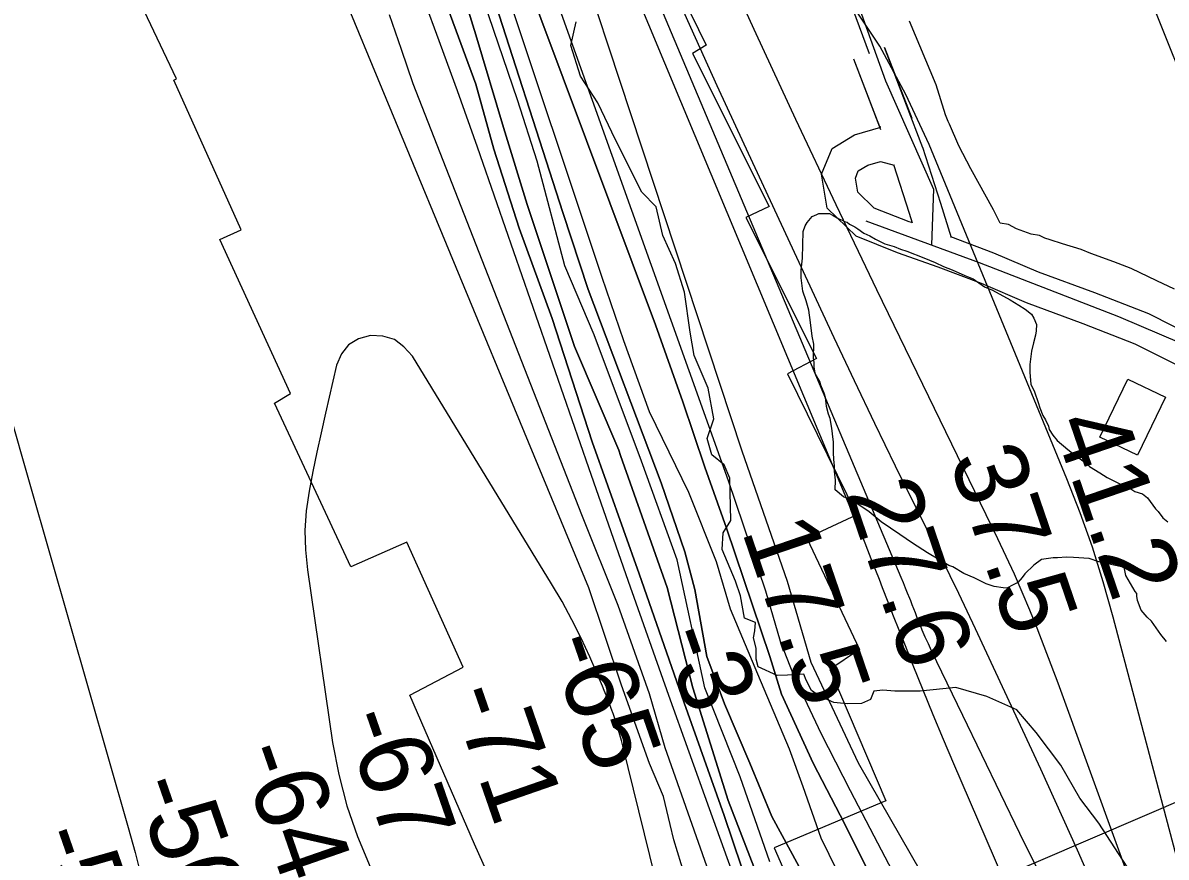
# Model space of a CAD drawing. Extents: x 3250478 to 3288318, y 788638 to 816472.
# Drawn here: x 3273792 to 3274835, y 810977 to 811738 of the extents above; entities that cross this region are included whole.
import ezdxf

# ---------------------------------------------------------------- set-up
doc = ezdxf.new("R2010")
doc.units = 0
for name, color, linetype in [('V-BLDG-OTLN', 7, 'Continuous'), ('V-RIVR-EDGE', 7, 'Continuous'), ('V-RIVR-RANG', 7, 'Continuous'), ('V-ROAD-CNTR', 7, 'Continuous'), ('V-RRAP-RVMT', 7, 'Continuous'), ('V-SITE-VEGE', 7, 'Continuous'), ('V-TOPO-DPTH', 7, 'Continuous'), ('V-TOPO-MAJR', 7, 'Continuous'), ('V-TOPO-MINR', 7, 'Continuous'), ('V-TOPO-WATR', 7, 'Continuous')]:
    doc.layers.add(name, color=color, linetype=linetype)

msp = doc.modelspace()

# ---------------------------------------------------------------- linework, layer by layer
at = {"layer": 'V-BLDG-OTLN'}
msp.add_lwpolyline([(3274799.9, 811412.8), (3274834.2, 811396.3), (3274808.9, 811343.4), (3274774.5, 811359.9)], close=True, dxfattribs=at)
at = {"layer": 'V-RIVR-EDGE'}
msp.add_lwpolyline([(3274813.8, 810945.5), (3274773.6, 811007.8), (3274756.2, 811030.4), (3274738.9, 811060.5), (3274716.4, 811090.5), (3274698.6, 811111), (3274671.3, 811123.2), (3274643, 811131.5), (3274610.4, 811128.1), (3274587.4, 811128.2), (3274576.5, 811129.1), (3274568.2, 811128.2), (3274565.2, 811120.4), (3274556.9, 811117), (3274543.9, 811116.6), (3274531.7, 811117.9), (3274518.7, 811123.6), (3274511.3, 811128.8), (3274506.5, 811138), (3274504.4, 811143.6), (3274489.6, 811142.8), (3274480, 811142.4), (3274462.7, 811150.2), (3274461, 811157.2), (3274461, 811167.2), (3274458.4, 811176.8), (3274459.7, 811183.3), (3274460.2, 811190.7), (3274450.2, 811194.6), (3274446.8, 811215), (3274442, 811228.5), (3274429.9, 811257.3), (3274430.8, 811272.5), (3274437.8, 811283.8), (3274437, 811322.4), (3274431.8, 811334.6), (3274420.6, 811343.8), (3274416.2, 811358.6), (3274422.4, 811376.4), (3274417.2, 811404.6), (3274404.3, 811434.2), (3274400.8, 811455.5), (3274395.7, 811492.1), (3274387.5, 811518.2), (3274375.8, 811543.8), (3274369.8, 811569.9), (3274356.8, 811583.4), (3274332.6, 811630.9), (3274316.6, 811664.8), (3274300.6, 811689.2), (3274291.9, 811717.1), (3274296.8, 811738.8)], dxfattribs=at)
at = {"layer": 'V-RIVR-RANG'}
msp.add_line((3274898.8, 811050.2), (3274089.9, 810703.7), dxfattribs=at)
at = {"layer": 'V-ROAD-CNTR'}
for points in [[(3274380.3, 812203.4), (3274384.2, 812192.8), (3274404.1, 812140), (3274434, 812057.7), (3274469.4, 811970.3), (3274497.3, 811895.2), (3274525.3, 811814.5), (3274564, 811709.9)], [(3274387.7, 812206), (3274462.5, 812008.6), (3274578.8, 811685), (3274622.8, 811585.9), (3274620.9, 811535.2)], [(3274560.9, 811557.2), (3274664.4, 811519.2), (3274791.6, 811469.9), (3275154.4, 811315.2), (3275490.2, 811169.5), (3275638, 811110.3), (3275719.2, 811101.4), (3275827.7, 811123.8), (3276119.4, 811193.1), (3276590, 811315.2), (3276809, 811371.1), (3277297.1, 811491.4), (3277632.2, 811576.9), (3277985.9, 811659.5), (3278262.2, 811736.7)], [(3274578, 811715.3), (3274602.8, 811650.9)], [(3274612.9, 811623.9), (3274598.2, 811662.8), (3274578, 811715.3)], [(3274872.3, 811411.8), (3274806.7, 811444.8), (3274759.3, 811463.3), (3274707.5, 811482.4), (3274666.4, 811499.9), (3274627.1, 811514.9), (3274589.9, 811528.1), (3274552.1, 811543.1), (3274525.6, 811568.8), (3274520.4, 811599.8), (3274530.2, 811623.2), (3274550.5, 811635.7), (3274574.6, 811642.7), (3274573.6, 811642.9), (3274570.2, 811652.2), (3274550, 811704.5)], [(3274574.8, 811640.3), (3274550, 811704.5)], [(3274612.6, 811624.5), (3274629, 811573.4), (3274638.9, 811542)], [(3274602.5, 811555.5), (3274600.5, 811556.2), (3274568.7, 811568.8), (3274553.6, 811583.4), (3274551.4, 811596.2), (3274554.1, 811602.7), (3274562.8, 811608), (3274574.5, 811611.4), (3274586.7, 811607.8)], [(3274586.2, 811608.6), (3274600.4, 811564.3), (3274603.2, 811555.3)], [(3274885.8, 811438.5), (3274819, 811472.3), (3274769.9, 811491.4), (3274718.6, 811510.3), (3274677.7, 811527.7), (3274638.6, 811542.7)]]:
    msp.add_lwpolyline(points, dxfattribs=at)
at = {"layer": 'V-RRAP-RVMT'}
for p, q in [((3274350.6, 811849.4), (3274415.4, 811717.3)), ((3273932.2, 811686.7), (3273869, 811819.9)), ((3274415.4, 811717.3), (3274403, 811709.8)), ((3274403, 811709.8), (3274472.9, 811570.3)), ((3273929.9, 811685.4), (3273932.2, 811686.7)), ((3273991.2, 811548.9), (3273929.9, 811685.4)), ((3274472.9, 811570.3), (3274451.6, 811560.3)), ((3274451.6, 811560.3), (3274515.9, 811431.6)), ((3273971.7, 811540.2), (3273991.2, 811548.9)), ((3274036.3, 811399.6), (3273971.7, 811540.2)), ((3274515.9, 811431.6), (3274489.6, 811417.5)), ((3274489.6, 811417.5), (3274552.7, 811289.1)), ((3274021.7, 811390.8), (3274036.3, 811399.6)), ((3274091.3, 811241.4), (3274021.7, 811390.8)), ((3274552.7, 811289.1), (3274507.3, 811267.7)), ((3274142.2, 811263.9), (3274091.3, 811241.4)), ((3274193.8, 811149.9), (3274142.2, 811263.9)), ((3274507.3, 811267.7), (3274555.1, 811166)), ((3274555.1, 811166), (3274528.1, 811147.9)), ((3274145, 811124.4), (3274193.8, 811149.9)), ((3274528.1, 811147.9), (3274579.3, 811028)), ((3274204, 810988.5), (3274145, 811124.4)), ((3274579.3, 811028), (3274477.3, 810985.3)), ((3274308.8, 810756.7), (3274204, 810988.5)), ((3274477.3, 810985.3), (3274591.1, 810728.4))]:
    msp.add_line(p, q, dxfattribs=at)
at = {"layer": 'V-SITE-VEGE'}
for p, q in [((3274625, 811681.2), (3274600.7, 811739.3)), ((3274633.5, 811654), (3274625, 811681.2)), ((3274636, 811647.8), (3274633.5, 811654)), ((3274637.2, 811645.3), (3274636, 811647.8)), ((3274645.7, 811625.5), (3274637.2, 811645.3)), ((3274656.7, 811604.5), (3274645.7, 811625.5)), ((3274677.5, 811567.3), (3274656.7, 811604.5)), ((3274683.6, 811555), (3274677.5, 811567.3)), ((3274691, 811553.7), (3274683.6, 811555)), ((3274698.4, 811549.9), (3274691, 811553.7)), ((3274711.9, 811544.9), (3274698.4, 811549.9)), ((3274719.3, 811543.7), (3274711.9, 811544.9)), ((3274724.2, 811541.2), (3274719.3, 811543.7)), ((3274729.2, 811539.9), (3274724.2, 811541.2)), ((3274740.3, 811536.1), (3274729.2, 811539.9)), ((3274757.5, 811531.1), (3274740.3, 811536.1)), ((3274766.1, 811527.4), (3274757.5, 811531.1)), ((3274787.1, 811519.8), (3274766.1, 811527.4)), ((3274803.1, 811513.6), (3274787.1, 811519.8)), ((3274826.5, 811502.4), (3274803.1, 811513.6)), ((3274842.5, 811494.9), (3274826.5, 811502.4))]:
    msp.add_line(p, q, dxfattribs=at)
for points in [[(3274533.1, 811311.9), (3274533.3, 811320.5), (3274532.3, 811328.7), (3274532.4, 811333.3), (3274531.9, 811339.7), (3274531.4, 811345.5), (3274531.5, 811348.4), (3274531.5, 811351.3), (3274531.6, 811355.3), (3274530.6, 811362.9), (3274530.1, 811368.1), (3274528.5, 811376.8), (3274526.9, 811380.9), (3274525.2, 811387.9), (3274524.7, 811390.8), (3274524.2, 811396), (3274523.1, 811400), (3274519.8, 811407.1), (3274519.3, 811410), (3274515.9, 811415.8), (3274514.8, 811418.1), (3274513.7, 811424), (3274513.8, 811428), (3274513.3, 811432.1), (3274513.5, 811444.8), (3274511.9, 811451.8), (3274510.4, 811464.5), (3274508.9, 811475.6), (3274506.7, 811484.3), (3274503.4, 811493), (3274501.9, 811505.2), (3274502, 811512.2), (3274503.3, 811523.1), (3274503.8, 811547.5), (3274505.6, 811552.6), (3274507.4, 811555.5), (3274512.1, 811561.2), (3274516.2, 811562.9), (3274518, 811564), (3274527.8, 811563.8), (3274531.3, 811562), (3274536.4, 811559), (3274539.3, 811557.8), (3274541.6, 811556.6), (3274543.9, 811556), (3274546.2, 811554.2), (3274550.8, 811551.8), (3274553.6, 811550), (3274559.3, 811545.9), (3274564.5, 811543.5), (3274569.7, 811540.5), (3274578.3, 811536.3), (3274586.9, 811533.8), (3274592.7, 811531.4), (3274598.4, 811529.5), (3274613.9, 811523.5), (3274624.3, 811519.2), (3274631.8, 811515.6), (3274639.8, 811512.6), (3274651.3, 811507.2), (3274658.8, 811504.2), (3274669.1, 811497), (3274676.5, 811494), (3274692.6, 811485), (3274700.6, 811480.2), (3274706.3, 811476.7), (3274712, 811471.9), (3274714.3, 811468.4), (3274716.5, 811462.6), (3274716.4, 811456.8), (3274715.7, 811452.8), (3274713.9, 811445.8), (3274712, 811438.3), (3274710.6, 811426.2), (3274710.5, 811418.7), (3274711.5, 811408.2), (3274714.8, 811401.2), (3274718.1, 811391.3), (3274719.8, 811386.7)], [(3274719.8, 811386.7), (3274722.5, 811379.7), (3274724.8, 811375.6), (3274727.6, 811369.7), (3274728.1, 811366.8), (3274731.5, 811361.6), (3274735.4, 811356.9), (3274745.1, 811348.6), (3274752, 811343.3), (3274761.1, 811336.7), (3274765.1, 811333.2), (3274774.3, 811327.2), (3274781.1, 811323), (3274790.9, 811318.2), (3274803.5, 811312.2), (3274806.4, 811310.4), (3274813.3, 811308), (3274817.9, 811304.4), (3274825.2, 811294.5), (3274827.5, 811292.1), (3274832, 811286.2), (3274836.6, 811282.7)], [(3274835.2, 811173.3), (3274830.1, 811179.7), (3274821.6, 811192), (3274817.7, 811195.6), (3274812, 811202.1), (3274808.7, 811210.8), (3274808.2, 811214.9), (3274808.2, 811217.2), (3274806.5, 811218.9), (3274798.1, 811233.6), (3274796.5, 811241.1), (3274793, 811241.8), (3274787.2, 811243), (3274773.4, 811246.2), (3274764.8, 811249.2), (3274750.3, 811250.1), (3274743.9, 811250.2), (3274735.8, 811249.7), (3274731.8, 811249.8), (3274725.4, 811248.8), (3274721.3, 811248.3), (3274714.3, 811243.2), (3274706, 811235.2), (3274703.7, 811231.8), (3274699.5, 811227.2), (3274695.4, 811225), (3274689.6, 811222.2), (3274686.1, 811222.3), (3274678, 811223.6), (3274670.6, 811226), (3274659.7, 811231.4), (3274650.5, 811235.6), (3274640.2, 811241.6), (3274636.7, 811242.8), (3274617.2, 811254.2), (3274603.5, 811263.1), (3274592, 811270.9), (3274574.9, 811282.7), (3274564, 811291.6), (3274550.9, 811300.5), (3274546.3, 811302.9), (3274540.5, 811305.4), (3274533.1, 811311.9)]]:
    msp.add_lwpolyline(points, dxfattribs=at)
at = {"layer": 'V-TOPO-DPTH'}
for points in [[(3274060, 812203.5), (3274070.4, 812168), (3274092, 812090.6), (3274106.4, 812042), (3274126.2, 811982.6), (3274144.1, 811914.1), (3274163.9, 811842.1), (3274189.1, 811779.1), (3274205.3, 811726.9), (3274230.5, 811642.3), (3274252.1, 811572.1), (3274295.2, 811442.4), (3274335.6, 811348), (3274337.3, 811343.2), (3274379.8, 811222.8), (3274403.2, 811131), (3274435.5, 811028.3), (3274478.7, 810916.7), (3274679.3, 810529.1), (3274892.4, 810047), (3274934.3, 809952.9), (3274976.5, 809858.9), (3275019.2, 809765.1), (3275062.2, 809671.5)], [(3275180.5, 809699.5), (3275162.4, 809739.7), (3275144.2, 809779.9), (3275126, 809820), (3275108, 809860.2), (3275090.2, 809900.6), (3275072.9, 809941.1), (3275055.9, 809981.7), (3275035.2, 810031.9), (3275008.3, 810097.8), (3274981.7, 810163.9), (3274955.7, 810230.2), (3274930, 810296.6), (3274876.3, 810437), (3274848.9, 810507.5), (3274821, 810577.8), (3274792.4, 810647.7), (3274554.4, 811062.5), (3274511.2, 811154.3), (3274489.6, 811228.2), (3274448.2, 811347), (3274195, 812114.7), (3274162.1, 812203.4), (3274127.5, 812203.4)], [(3274243.1, 811798.9), (3274369, 811462.2), (3274394.2, 811392), (3274414, 811332.6), (3274433.8, 811276.8), (3274473.4, 811159.7), (3274484.2, 811125.5), (3274512.9, 811062.5), (3274541.7, 811006.7), (3274577.7, 810934.7)], [(3274243.1, 811798.9), (3274369, 811462.2), (3274394.2, 811392), (3274414, 811332.6), (3274433.8, 811276.8), (3274473.4, 811159.7), (3274484.2, 811125.5), (3274512.9, 811062.5), (3274541.7, 811006.7), (3274577.7, 810934.7)], [(3274455.7, 810917.2), (3274418.3, 811020.7), (3274381.2, 811124.3), (3274344.6, 811228.1), (3274308.3, 811331.9), (3274224.7, 811572.8), (3274206.7, 811624.3), (3274188.4, 811675.8), (3274169.8, 811727.2), (3274150.9, 811778.5)], [(3274455.7, 810917.2), (3274418.3, 811020.7), (3274381.2, 811124.3), (3274344.6, 811228.1), (3274308.3, 811331.9), (3274224.7, 811572.8), (3274206.7, 811624.3), (3274188.4, 811675.8), (3274169.8, 811727.2), (3274150.9, 811778.5)], [(3275062.2, 809671.5), (3275019.2, 809765.1), (3274976.5, 809858.9), (3274934.3, 809952.9), (3274892.4, 810047), (3274679.3, 810529.1), (3274478.7, 810916.7), (3274435.5, 811028.3), (3274403.2, 811131), (3274379.8, 811222.8), (3274337.3, 811343.2), (3274335.6, 811348), (3274295.2, 811442.4), (3274252.1, 811572.1), (3274230.5, 811642.3), (3274205.3, 811726.9), (3274189.1, 811779.1)], [(3274214.3, 811782.7), (3274284.5, 811564.9), (3274307.8, 811494.6), (3274374.4, 811318.2), (3274396, 811255.2), (3274405, 811221), (3274415.8, 811159.8), (3274432, 811116.6), (3274455.3, 811062.5), (3274475.1, 811013.9), (3274507.5, 810954.5)], [(3274507.5, 810954.5), (3274475.1, 811013.9), (3274455.3, 811062.5), (3274432, 811116.6), (3274415.8, 811159.8), (3274405, 811221), (3274396, 811255.2), (3274374.4, 811318.2), (3274307.8, 811494.6), (3274284.5, 811564.9), (3274214.3, 811782.7)], [(3274463.4, 810921), (3274431.8, 811014.6), (3274395.3, 811117.6), (3274354.1, 811235), (3274311.4, 811355.5), (3274274.9, 811468), (3274244.8, 811550.5), (3274221.5, 811622.5), (3274205.3, 811681.9), (3274180.1, 811750.3)], [(3274180.1, 811750.3), (3274205.3, 811681.9), (3274221.5, 811622.5), (3274244.8, 811550.5), (3274274.9, 811468), (3274311.4, 811355.5), (3274354.1, 811235), (3274395.3, 811117.6), (3274431.8, 811014.6), (3274463.4, 810921)]]:
    msp.add_lwpolyline(points, dxfattribs=at)
at = {"layer": 'V-TOPO-MAJR'}
for points in [[(3274786.5, 810908.9), (3274754.1, 810983.1), (3274720.7, 811056.9), (3274661, 811185), (3274653.4, 811201.2), (3274645.7, 811217.3), (3274637.9, 811233.4), (3274629.9, 811249.4), (3274607.2, 811294.7), (3274588.1, 811333.4), (3274569.1, 811372.3), (3274550.5, 811411.3), (3274532.1, 811450.4), (3274449.9, 811627.2), (3274425.5, 811680.2), (3274401.4, 811733.4), (3274377.7, 811786.8)], [(3274415.9, 810968.6), (3274377.9, 811076.4), (3274363.6, 811125.6), (3274335.1, 811206.4), (3274301.8, 811288.9), (3274148, 811682.2), (3274137.3, 811713.6), (3274126.4, 811745.1)]]:
    msp.add_lwpolyline(points, dxfattribs=at)
at = {"layer": 'V-TOPO-MINR'}
for points in [[(3275062.2, 809671.5), (3275019.2, 809765.1), (3274976.5, 809858.9), (3274934.3, 809952.9), (3274892.4, 810047), (3274679.3, 810529.1), (3274478.7, 810916.7), (3274435.5, 811028.3), (3274403.2, 811131), (3274379.8, 811222.8), (3274337.3, 811343.2), (3274335.6, 811348), (3274295.2, 811442.4), (3274252.1, 811572.1), (3274230.5, 811642.3), (3274205.3, 811726.9), (3274189.1, 811779.1), (3274163.9, 811842.1), (3274144.1, 811914.1), (3274126.2, 811982.6), (3274106.4, 812042), (3274092, 812090.6), (3274070.4, 812168), (3274060, 812203.5)], [(3275180.5, 809699.5), (3275162.4, 809739.7), (3275144.2, 809779.9), (3275126, 809820), (3275108, 809860.2), (3275090.2, 809900.6), (3275072.9, 809941.1), (3275055.9, 809981.7), (3275035.2, 810031.9), (3275008.3, 810097.8), (3274981.7, 810163.9), (3274955.7, 810230.2), (3274930, 810296.6), (3274876.3, 810437), (3274848.9, 810507.5), (3274821, 810577.8), (3274792.4, 810647.7), (3274554.4, 811062.5), (3274511.2, 811154.3), (3274489.6, 811228.2), (3274448.2, 811347), (3274195, 812114.7), (3274162.1, 812203.4)], [(3274628.2, 812203.3), (3274693.1, 812076.8), (3274990.2, 811336.3)], [(3274719.1, 810962.7), (3274701.6, 810998.4), (3274684.2, 811034.2), (3274666.8, 811069.9), (3274649.5, 811105.8), (3274621, 811165), (3274618, 811171.2), (3274615.2, 811177.5), (3274612.5, 811183.9), (3274609.9, 811190.3), (3274607.6, 811195.8), (3274606.2, 811199.5), (3274604.8, 811203.1), (3274603.3, 811206.8), (3274601.9, 811210.5), (3274601, 811212.7), (3274599.1, 811217.5), (3274597.2, 811222.2), (3274595.3, 811227), (3274593.3, 811231.7), (3274301.9, 811922.9)], [(3274776.3, 810748.5), (3274641.2, 811061.8), (3274631.7, 811084.1), (3274622.3, 811106.5), (3274613.2, 811129), (3274604.1, 811151.5), (3274596.4, 811171), (3274591.3, 811183.8), (3274586.3, 811196.6), (3274581.3, 811209.4), (3274576.3, 811222.3), (3274573.4, 811229.9), (3274566.9, 811246.4), (3274560.3, 811263), (3274553.6, 811279.5), (3274546.8, 811296), (3274293.2, 811903.7)], [(3274592, 810951.1), (3274568.7, 810995.9), (3274547.1, 811037.3), (3274520.2, 811089.5), (3274495.2, 811142.3), (3274483.2, 811173.4), (3274469.8, 811219.2), (3274435.6, 811320), (3274241.3, 811863.7)], [(3274904.9, 810671.7), (3274736.3, 811135.5), (3274730.1, 811152.2), (3274723.7, 811168.9), (3274717.2, 811185.5), (3274710.6, 811202.1), (3274703.7, 811218.5), (3274696.5, 811234.8), (3274689.1, 811251), (3274681.5, 811267.1), (3274571.1, 811494.1), (3274533.8, 811571.7), (3274497, 811649.6), (3274460.9, 811727.7), (3274425.2, 811806.1)], [(3274473.3, 810972.5), (3274446.3, 811049.9), (3274414, 811131), (3274388.8, 811248), (3274356.4, 811338), (3274313.2, 811453.2), (3274286.3, 811516.2), (3274261.1, 811611.7), (3274243.1, 811667.5), (3274199.9, 811795.3)], [(3275124.1, 809166.1), (3274830, 809767.6), (3274822.3, 809783.6), (3274814.8, 809799.6), (3274807.4, 809815.7), (3274800.2, 809831.9), (3274793.1, 809848.1), (3274786.2, 809864.4), (3274779.4, 809880.8), (3274772.7, 809897.2), (3274765.8, 809914.3), (3274755.8, 809939.3), (3274745.7, 809964.3), (3274735.7, 809989.3), (3274725.7, 810014.3), (3274415.9, 810894.1), (3274385.8, 810992.4), (3274382.6, 811006.6), (3274376.3, 811032), (3274363.6, 811062.1), (3274338.2, 811133.5), (3274308.2, 811222.3), (3274073.5, 811789.4)], [(3274455.7, 810917.2), (3274418.3, 811020.7), (3274381.2, 811124.3), (3274344.6, 811228.1), (3274308.3, 811331.9), (3274224.7, 811572.8), (3274206.7, 811624.3), (3274188.4, 811675.8), (3274169.8, 811727.2), (3274150.9, 811778.5)], [(3274507.5, 810954.5), (3274475.1, 811013.9), (3274455.3, 811062.5), (3274432, 811116.6), (3274415.8, 811159.8), (3274405, 811221), (3274396, 811255.2), (3274374.4, 811318.2), (3274307.8, 811494.6), (3274284.5, 811564.9), (3274214.3, 811782.7)], [(3274570.5, 810891.5), (3274520.1, 810994.1), (3274503.9, 811040.9), (3274491.4, 811075.1), (3274462.6, 811143.5), (3274437.4, 811203), (3274424.8, 811246.2), (3274399.6, 811309.2), (3274363.6, 811383), (3274340.2, 811447.8), (3274320.5, 811505.4), (3274228.7, 811780.9)], [(3274869.3, 810882.9), (3274786.7, 811195.7), (3274777.6, 811227.7), (3274767.6, 811259.5), (3274756.4, 811290.8), (3274744.3, 811321.8), (3274618.8, 811626.8), (3274597.5, 811672.5), (3274573.6, 811716.6), (3274545.8, 811758.4)], [(3274463.4, 810921), (3274431.8, 811014.6), (3274395.3, 811117.6), (3274354.1, 811235), (3274311.4, 811355.5), (3274274.9, 811468), (3274244.8, 811550.5), (3274221.5, 811622.5), (3274205.3, 811681.9), (3274180.1, 811750.3)], [(3274491.7, 810459.6), (3274339.3, 811078.1), (3274338, 811083.2), (3274336.6, 811088.3), (3274335.1, 811093.3), (3274333.5, 811098.4), (3274330.8, 811106.7), (3274330.5, 811107.6), (3274330.2, 811108.4), (3274329.9, 811109.2), (3274329.6, 811110), (3274327.2, 811116.5), (3274325.6, 811120.6), (3274324.1, 811124.6), (3274322.4, 811128.6), (3274320.7, 811132.6), (3274309.1, 811159.3), (3274301.2, 811176.4), (3274292.9, 811193.3), (3274283.9, 811209.9), (3274274.4, 811226.1), (3274147.4, 811433.7), (3274139.7, 811442.3), (3274131, 811448.8), (3274120.5, 811451.9), (3274109, 811452.7), (3274098.2, 811449.4), (3274089.1, 811444.1), (3274082.7, 811435.8), (3274078.1, 811425.5), (3274068, 811381.6), (3274064, 811363.9), (3274060.2, 811346.2), (3274056.6, 811328.4), (3274053.1, 811310.6), (3274050.6, 811292.7), (3274049.4, 811274.8), (3274049.9, 811256.9), (3274051.6, 811238.9), (3274074.6, 811081.4), (3274080.2, 811052.1), (3274087.5, 811023.4), (3274097.3, 810995.4), (3274108.7, 810967.9)], [(3273778.5, 811386.3), (3273798.5, 811316.8), (3273888.2, 811003.6), (3273894.5, 810980.8), (3273900.3, 810957.9)]]:
    msp.add_lwpolyline(points, dxfattribs=at)
at = {"layer": 'V-TOPO-WATR'}
msp.add_lwpolyline([(3274577.7, 810934.7), (3274541.7, 811006.7), (3274512.9, 811062.5), (3274484.2, 811125.5), (3274473.4, 811159.7), (3274433.8, 811276.8), (3274414, 811332.6), (3274394.2, 811392), (3274369, 811462.2), (3274243.1, 811798.9)], dxfattribs=at)

# ---------------------------------------------------------------- texts
at = {"layer": 'V-RIVR-RANG'}
for s, rotation, p in [('41.2', 288.9083, (3274731, 811372.5)), ('37.5', 288.9083, (3274636.5, 811339.8)), ('27.6', 288.9083, (3274541.4, 811308.9)), ('17.5', 288.9083, (3274447.5, 811274.5)), ('-65', 289.1467, (3274270.7, 811172.3)), ('-3', 289.1467, (3274374.2, 811179.1)), ('-71', 289.1467, (3274181.1, 811125.5)), ('-67', 289.1467, (3274083, 811103.3)), ('-64', 289.1467, (3273987.8, 811072.7)), ('-56', 289.1467, (3273892.5, 811042.3)), ('-51', 289.1467, (3273802.5, 810996.4))]:
    msp.add_text(s, height=67, rotation=rotation, dxfattribs=at).set_placement(p)

doc.saveas('drawing.dxf')
